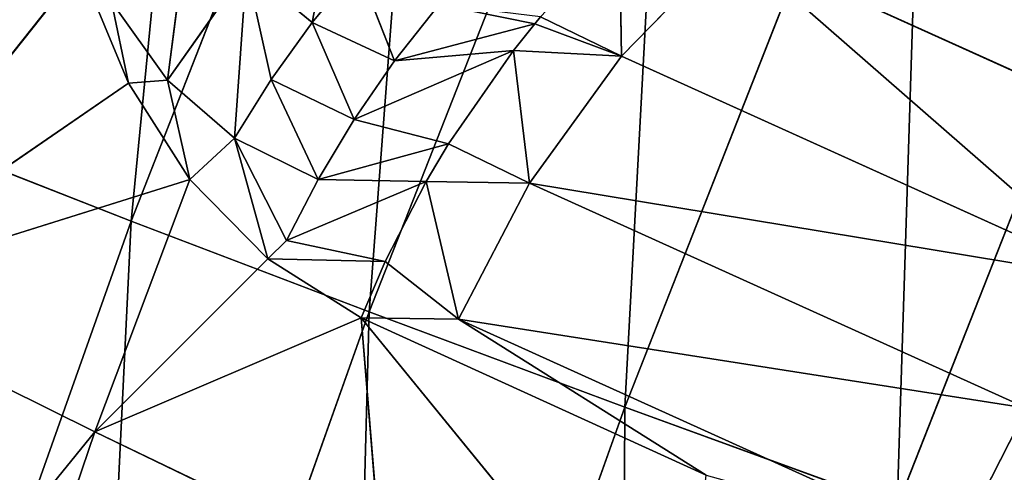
# Model space of a CAD drawing. Extents: x 0 to 500, y 0 to 390.
# Tile 283 of 656: x 20.76 to 26.85, y 273.69 to 276.49. Entities that reach past the tile are written whole.
import ezdxf

# ---------------------------------------------------------------- set-up
doc = ezdxf.new("R2010")
doc.units = 0
doc.header["$LTSCALE"] = 25.4
doc.layers.get('0').update_dxf_attribs({"linetype": 'CONTINUOUS'})

# ---------------------------------------------------------------- blocks, each defined once
blk = doc.blocks.new('ATLANTA505_-_S_STL')
at = {"color": 0}
for p, q in [((17.9819, 111.7776, 120.0937), (21.3774, 107.7748, 115.9127)), ((17.9819, 111.7776, 120.0937), (21.3774, 107.7748, 115.9127)), ((19.6756, 111.7885, 115.0682), (21.2875, 110.0265, 113.0378)), ((21.9647, 107.7407, 114.3504), (19.6756, 111.7885, 115.0682)), ((19.6756, 111.7885, 115.0682), (21.3774, 107.7748, 115.9127)), ((21.9647, 107.7407, 114.3504), (19.6756, 111.7885, 115.0682)), ((21.5847, 108.9112, 113.7541), (19.6756, 111.7885, 115.0682)), ((21.5847, 108.9112, 113.7541), (19.6756, 111.7885, 115.0682)), ((19.6756, 111.7885, 115.0682), (21.2875, 110.0265, 113.0378)), ((19.6756, 111.7885, 115.0682), (21.3774, 107.7748, 115.9127)), ((21.2875, 110.0265, 113.0378), (21.5847, 108.9112, 113.7541)), ((21.2875, 110.0265, 113.0378), (21.5847, 108.9112, 113.7541)), ((21.8252, 108.4684, 113.7351), (21.4786, 109.4928, 113.2519)), ((21.4786, 109.4928, 113.2519), (21.5847, 108.9112, 113.7541)), ((21.4786, 109.4928, 113.2519), (21.5847, 108.9112, 113.7541)), ((21.8252, 108.4684, 113.7351), (21.4786, 109.4928, 113.2519)), ((21.8252, 108.4684, 113.7351), (21.9734, 109.1952, 112.5976)), ((21.8252, 108.4684, 113.7351), (21.9734, 109.1952, 112.5976)), ((21.8252, 108.4684, 113.7351), (21.5847, 108.9112, 113.7541)), ((21.5847, 108.9112, 113.7541), (21.9647, 107.7407, 114.3504)), ((21.8252, 108.4684, 113.7351), (21.5847, 108.9112, 113.7541)), ((21.5847, 108.9112, 113.7541), (21.9647, 107.7407, 114.3504)), ((22.24, 107.4257, 114.0944), (21.8252, 108.4684, 113.7351)), ((21.8252, 108.4684, 113.7351), (21.9647, 107.7407, 114.3504)), ((21.8252, 108.4684, 113.7351), (21.9647, 107.7407, 114.3504)), ((21.8252, 108.4684, 113.7351), (22.3135, 108.2521, 113.0448)), ((21.8252, 108.4684, 113.7351), (22.3135, 108.2521, 113.0448)), ((22.24, 107.4257, 114.0944), (21.8252, 108.4684, 113.7351)), ((22.24, 107.4257, 114.0944), (22.3135, 108.2521, 113.0448)), ((22.24, 107.4257, 114.0944), (22.3135, 108.2521, 113.0448)), ((22.7208, 107.2918, 113.3785), (22.3135, 108.2521, 113.0448)), ((22.3135, 108.2521, 113.0448), (22.4665, 107.3519, 113.7321)), ((22.3135, 108.2521, 113.0448), (22.4665, 107.3519, 113.7321)), ((22.7208, 107.2918, 113.3785), (22.3135, 108.2521, 113.0448)), ((22.7208, 107.2918, 113.3785), (22.91, 108.0942, 112.4003)), ((22.7208, 107.2918, 113.3785), (22.91, 108.0942, 112.4003)), ((19.6875, 107.7601, 120.8905), (21.3774, 107.7748, 115.9127)), ((19.6875, 107.7601, 120.8905), (21.3774, 107.7748, 115.9127)), ((22.4458, 106.471, 114.8423), (21.3774, 107.7748, 115.9127)), ((21.3774, 107.7748, 115.9127), (23.1505, 103.843, 116.7661)), ((22.4458, 106.471, 114.8423), (21.3774, 107.7748, 115.9127)), ((21.9647, 107.7407, 114.3504), (21.3774, 107.7748, 115.9127)), ((21.9647, 107.7407, 114.3504), (21.3774, 107.7748, 115.9127)), ((21.3774, 107.7748, 115.9127), (23.1505, 103.843, 116.7661)), ((21.9647, 107.7407, 114.3504), (22.4458, 106.471, 114.8423)), ((21.9647, 107.7407, 114.3504), (22.4458, 106.471, 114.8423)), ((22.4458, 106.471, 114.8423), (22.24, 107.4257, 114.0944)), ((22.24, 107.4257, 114.0944), (22.4665, 107.3519, 113.7321)), ((22.5617, 106.3376, 114.727), (22.24, 107.4257, 114.0944)), ((22.4458, 106.471, 114.8423), (22.24, 107.4257, 114.0944)), ((22.5617, 106.3376, 114.727), (22.24, 107.4257, 114.0944)), ((22.7562, 106.2946, 114.3496), (22.24, 107.4257, 114.0944)), ((22.7562, 106.2946, 114.3496), (22.24, 107.4257, 114.0944)), ((22.24, 107.4257, 114.0944), (22.4665, 107.3519, 113.7321)), ((22.4665, 107.3519, 113.7321), (22.7208, 107.2918, 113.3785)), ((22.7562, 106.2946, 114.3496), (22.4665, 107.3519, 113.7321)), ((22.7562, 106.2946, 114.3496), (22.4665, 107.3519, 113.7321)), ((22.9787, 106.265, 113.9785), (22.4665, 107.3519, 113.7321)), ((22.9787, 106.265, 113.9785), (22.4665, 107.3519, 113.7321)), ((22.4665, 107.3519, 113.7321), (22.7208, 107.2918, 113.3785)), ((22.7208, 107.2918, 113.3785), (23.002, 107.2467, 113.0371)), ((22.9787, 106.265, 113.9785), (22.7208, 107.2918, 113.3785)), ((22.9787, 106.265, 113.9785), (22.7208, 107.2918, 113.3785)), ((23.2285, 106.2497, 113.6171), (22.7208, 107.2918, 113.3785)), ((23.2285, 106.2497, 113.6171), (22.7208, 107.2918, 113.3785)), ((22.7208, 107.2918, 113.3785), (23.002, 107.2467, 113.0371)), ((23.2285, 106.2497, 113.6171), (23.002, 107.2467, 113.0371)), ((23.2285, 106.2497, 113.6171), (23.002, 107.2467, 113.0371)), ((23.1721, 105.1231, 114.8576), (22.4458, 106.471, 114.8423)), ((22.4458, 106.471, 114.8423), (23.0231, 105.133, 115.2065)), ((23.1721, 105.1231, 114.8576), (22.4458, 106.471, 114.8423)), ((22.5617, 106.3376, 114.727), (22.4458, 106.471, 114.8423)), ((22.5617, 106.3376, 114.727), (22.4458, 106.471, 114.8423)), ((22.4458, 106.471, 114.8423), (23.0231, 105.133, 115.2065)), ((22.7562, 106.2946, 114.3496), (22.5617, 106.3376, 114.727)), ((22.5617, 106.3376, 114.727), (23.4246, 105.1282, 114.3638)), ((22.5617, 106.3376, 114.727), (23.4246, 105.1282, 114.3638)), ((22.5617, 106.3376, 114.727), (23.1721, 105.1231, 114.8576)), ((22.5617, 106.3376, 114.727), (23.1721, 105.1231, 114.8576)), ((22.7562, 106.2946, 114.3496), (22.5617, 106.3376, 114.727)), ((22.9787, 106.265, 113.9785), (22.7562, 106.2946, 114.3496)), ((22.7562, 106.2946, 114.3496), (23.5626, 105.1391, 114.1305)), ((22.7562, 106.2946, 114.3496), (23.5626, 105.1391, 114.1305)), ((22.7562, 106.2946, 114.3496), (23.4246, 105.1282, 114.3638)), ((22.7562, 106.2946, 114.3496), (23.4246, 105.1282, 114.3638)), ((22.9787, 106.265, 113.9785), (22.7562, 106.2946, 114.3496)), ((23.2285, 106.2497, 113.6171), (22.9787, 106.265, 113.9785)), ((22.9787, 106.265, 113.9785), (23.9639, 105.1932, 113.5527)), ((22.9787, 106.265, 113.9785), (23.9639, 105.1932, 113.5527)), ((22.9787, 106.265, 113.9785), (23.5626, 105.1391, 114.1305)), ((22.9787, 106.265, 113.9785), (23.5626, 105.1391, 114.1305)), ((23.2285, 106.2497, 113.6171), (22.9787, 106.265, 113.9785)), ((23.5046, 106.2493, 113.2687), (23.2285, 106.2497, 113.6171)), ((23.2285, 106.2497, 113.6171), (24.0963, 105.2167, 113.3877)), ((23.2285, 106.2497, 113.6171), (24.0963, 105.2167, 113.3877)), ((23.2285, 106.2497, 113.6171), (23.9639, 105.1932, 113.5527)), ((23.2285, 106.2497, 113.6171), (23.9639, 105.1932, 113.5527)), ((23.5046, 106.2493, 113.2687), (23.2285, 106.2497, 113.6171)), ((23.5046, 106.2493, 113.2687), (24.0963, 105.2167, 113.3877)), ((23.5046, 106.2493, 113.2687), (24.0963, 105.2167, 113.3877)), ((24.6322, 104.1354, 113.5869), (24.6209, 105.3304, 112.8256)), ((24.6322, 104.1354, 113.5869), (24.6209, 105.3304, 112.8256)), ((23.9639, 105.1932, 113.5527), (23.5626, 105.1391, 114.1305)), ((23.9639, 105.1932, 113.5527), (23.5626, 105.1391, 114.1305)), ((24.0963, 105.2167, 113.3877), (23.9639, 105.1932, 113.5527)), ((24.0963, 105.2167, 113.3877), (23.9639, 105.1932, 113.5527)), ((24.0645, 104.047, 114.3735), (23.9639, 105.1932, 113.5527)), ((23.9639, 105.1932, 113.5527), (24.6322, 104.1354, 113.5869)), ((24.0645, 104.047, 114.3735), (23.9639, 105.1932, 113.5527)), ((23.9639, 105.1932, 113.5527), (24.6322, 104.1354, 113.5869)), ((24.1322, 105.2235, 113.3448), (24.0963, 105.2167, 113.3877)), ((24.1322, 105.2235, 113.3448), (24.0963, 105.2167, 113.3877)), ((24.0963, 105.2167, 113.3877), (24.6322, 104.1354, 113.5869)), ((24.0963, 105.2167, 113.3877), (24.6322, 104.1354, 113.5869)), ((24.1322, 105.2235, 113.3448), (24.6322, 104.1354, 113.5869)), ((24.1322, 105.2235, 113.3448), (24.6322, 104.1354, 113.5869)), ((23.1721, 105.1231, 114.8576), (23.0231, 105.133, 115.2065)), ((23.0231, 105.133, 115.2065), (23.6247, 104.03, 115.214)), ((23.0231, 105.133, 115.2065), (23.6247, 104.03, 115.214)), ((23.0231, 105.133, 115.2065), (25.1548, 100.6518, 116.1808)), ((23.1721, 105.1231, 114.8576), (23.0231, 105.133, 115.2065)), ((23.1505, 103.843, 116.7661), (23.0231, 105.133, 115.2065)), ((23.1505, 103.843, 116.7661), (23.0231, 105.133, 115.2065)), ((24.9983, 99.9969, 117.6289), (23.0231, 105.133, 115.2065)), ((24.9983, 99.9969, 117.6289), (23.0231, 105.133, 115.2065)), ((23.0231, 105.133, 115.2065), (25.1548, 100.6518, 116.1808)), ((23.4246, 105.1282, 114.3638), (23.1721, 105.1231, 114.8576)), ((23.4246, 105.1282, 114.3638), (23.1721, 105.1231, 114.8576)), ((23.1721, 105.1231, 114.8576), (23.6247, 104.03, 115.214)), ((23.1721, 105.1231, 114.8576), (23.6247, 104.03, 115.214)), ((23.5626, 105.1391, 114.1305), (23.4246, 105.1282, 114.3638)), ((23.5626, 105.1391, 114.1305), (23.4246, 105.1282, 114.3638)), ((23.6247, 104.03, 115.214), (23.4246, 105.1282, 114.3638)), ((23.4246, 105.1282, 114.3638), (24.0645, 104.047, 114.3735)), ((23.6247, 104.03, 115.214), (23.4246, 105.1282, 114.3638)), ((23.4246, 105.1282, 114.3638), (24.0645, 104.047, 114.3735)), ((23.5626, 105.1391, 114.1305), (24.0645, 104.047, 114.3735)), ((23.5626, 105.1391, 114.1305), (24.0645, 104.047, 114.3735)), ((24.6322, 104.1354, 113.5869), (25.3125, 104.2959, 112.8897)), ((24.6322, 104.1354, 113.5869), (25.3125, 104.2959, 112.8897)), ((28.3593, 98.0961, 114.2693), (25.3125, 104.2959, 112.8897)), ((28.3593, 98.0961, 114.2693), (25.3125, 104.2959, 112.8897)), ((24.0645, 104.047, 114.3735), (24.6322, 104.1354, 113.5869)), ((24.0645, 104.047, 114.3735), (24.6322, 104.1354, 113.5869)), ((24.6322, 104.1354, 113.5869), (27.6935, 97.906, 114.9731)), ((24.6322, 104.1354, 113.5869), (27.6935, 97.906, 114.9731)), ((23.6247, 104.03, 115.214), (24.0645, 104.047, 114.3735)), ((23.6247, 104.03, 115.214), (24.0645, 104.047, 114.3735)), ((23.6247, 104.03, 115.214), (25.1548, 100.6518, 116.1808)), ((26.7075, 97.7568, 116.6099), (23.6247, 104.03, 115.214)), ((23.6247, 104.03, 115.214), (25.1548, 100.6518, 116.1808)), ((26.7075, 97.7568, 116.6099), (23.6247, 104.03, 115.214)), ((27.1379, 97.7929, 115.7652), (24.0645, 104.047, 114.3735)), ((27.1379, 97.7929, 115.7652), (24.0645, 104.047, 114.3735)), ((26.7075, 97.7568, 116.6099), (27.1379, 97.7929, 115.7652)), ((26.7075, 97.7568, 116.6099), (27.1379, 97.7929, 115.7652)), ((20.2364, 50.8967, 114.0727), (21.6011, 43.5292, 114.6084)), ((20.2364, 50.8967, 114.0727), (21.6011, 43.5292, 114.6084)), ((19.8553, 43.5336, 119.5265), (21.6011, 43.5292, 114.6084)), ((19.8553, 43.5336, 119.5265), (21.6011, 43.5292, 114.6084)), ((21.6011, 43.5292, 114.6084), (23.0731, 36.1898, 115.1703)), ((21.6011, 43.5292, 114.6084), (23.0731, 36.1898, 115.1703)), ((21.6011, 43.5292, 114.6084), (23.4777, 43.5251, 109.8183)), ((21.6011, 43.5292, 114.6084), (23.4777, 43.5251, 109.8183)), ((23.0731, 36.1898, 115.1703), (21.3377, 36.1942, 120.0512)), ((23.0731, 36.1898, 115.1703), (21.3377, 36.1942, 120.0512)), ((24.9386, 36.1857, 110.4168), (23.0731, 36.1898, 115.1703)), ((23.0731, 36.1898, 115.1703), (24.6519, 28.8812, 115.7584)), ((23.0731, 36.1898, 115.1703), (24.6519, 28.8812, 115.7584)), ((24.9386, 36.1857, 110.4168), (23.0731, 36.1898, 115.1703)), ((22.9282, 28.8854, 120.6001), (24.6519, 28.8812, 115.7584)), ((22.9282, 28.8854, 120.6001), (24.6519, 28.8812, 115.7584)), ((24.6519, 28.8812, 115.7584), (26.3369, 21.6063, 116.3725)), ((24.6519, 28.8812, 115.7584), (26.3369, 21.6063, 116.3725)), ((24.6519, 28.8812, 115.7584), (26.5048, 28.8774, 111.0436)), ((24.6519, 28.8812, 115.7584), (26.5048, 28.8774, 111.0436)), ((28.1758, 21.603, 111.6984), (26.3369, 21.6063, 116.3725)), ((28.1758, 21.603, 111.6984), (26.3369, 21.6063, 116.3725))]:
    blk.add_line(p, q, dxfattribs=at)
mesh = blk.add_polyface(dxfattribs=at)
corners = [(20.9366, 112.8503, 110.2925), (18.042, 115.88, 114.2318), (20.9633, 111.9977, 111.306), (19.8694, 115.8864, 109.2959)]
mesh.append_faces([[corners[k] for k in face] for face in [(0, 1, 2), (1, 0, 3)]], dxfattribs={"vtx0": -1, "color": 0})
mesh = blk.add_polyface(dxfattribs=at)
corners = [(18.042, 115.88, 114.2318), (19.6756, 111.7885, 115.0682), (20.9633, 111.9977, 111.306)]
mesh.append_faces([[corners[k] for k in face] for face in [(0, 1, 2)]], dxfattribs={"color": 0})
mesh = blk.add_polyface(dxfattribs=at)
corners = [(20.9633, 111.9977, 111.306), (19.6756, 111.7885, 115.0682), (21.0802, 111.0583, 112.219)]
mesh.append_faces([[corners[k] for k in face] for face in [(0, 1, 2)]], dxfattribs={"color": 0})
mesh = blk.add_polyface(dxfattribs=at)
corners = [(19.6756, 111.7885, 115.0682), (17.9819, 111.7776, 120.0937), (21.3774, 107.7748, 115.9127)]
mesh.append_faces([[corners[k] for k in face] for face in [(0, 1, 2)]], dxfattribs={"color": 0})
mesh = blk.add_polyface(dxfattribs=at)
corners = [(17.9819, 111.7776, 120.0937), (19.6875, 107.7601, 120.8905), (21.3774, 107.7748, 115.9127)]
mesh.append_faces([[corners[k] for k in face] for face in [(0, 1, 2)]], dxfattribs={"color": 0})
mesh = blk.add_polyface(dxfattribs=at)
corners = [(19.6756, 111.7885, 115.0682), (21.2875, 110.0265, 113.0378), (21.0802, 111.0583, 112.219)]
mesh.append_faces([[corners[k] for k in face] for face in [(0, 1, 2)]], dxfattribs={"color": 0})
mesh = blk.add_polyface(dxfattribs=at)
corners = [(19.6756, 111.7885, 115.0682), (21.3774, 107.7748, 115.9127), (21.9647, 107.7407, 114.3504)]
mesh.append_faces([[corners[k] for k in face] for face in [(0, 1, 2)]], dxfattribs={"color": 0})
mesh = blk.add_polyface(dxfattribs=at)
corners = [(19.6756, 111.7885, 115.0682), (21.9647, 107.7407, 114.3504), (21.5847, 108.9112, 113.7541)]
mesh.append_faces([[corners[k] for k in face] for face in [(0, 1, 2)]], dxfattribs={"color": 0})
mesh = blk.add_polyface(dxfattribs=at)
corners = [(19.6756, 111.7885, 115.0682), (21.5847, 108.9112, 113.7541), (21.2875, 110.0265, 113.0378)]
mesh.append_faces([[corners[k] for k in face] for face in [(0, 1, 2)]], dxfattribs={"color": 0})
mesh = blk.add_polyface(dxfattribs=at)
corners = [(21.2875, 110.0265, 113.0378), (21.5847, 108.9112, 113.7541), (21.4786, 109.4928, 113.2519)]
mesh.append_faces([[corners[k] for k in face] for face in [(0, 1, 2)]], dxfattribs={"color": 0})
mesh = blk.add_polyface(dxfattribs=at)
corners = [(21.4786, 109.4928, 113.2519), (21.5847, 108.9112, 113.7541), (21.8252, 108.4684, 113.7351)]
mesh.append_faces([[corners[k] for k in face] for face in [(0, 1, 2)]], dxfattribs={"color": 0})
mesh = blk.add_polyface(dxfattribs=at)
corners = [(21.4786, 109.4928, 113.2519), (21.8252, 108.4684, 113.7351), (21.9734, 109.1952, 112.5976)]
mesh.append_faces([[corners[k] for k in face] for face in [(0, 1, 2)]], dxfattribs={"color": 0})
mesh = blk.add_polyface(dxfattribs=at)
corners = [(21.9734, 109.1952, 112.5976), (21.8252, 108.4684, 113.7351), (22.3135, 108.2521, 113.0448)]
mesh.append_faces([[corners[k] for k in face] for face in [(0, 1, 2)]], dxfattribs={"color": 0})
mesh = blk.add_polyface(dxfattribs=at)
corners = [(21.5847, 108.9112, 113.7541), (21.9647, 107.7407, 114.3504), (21.8252, 108.4684, 113.7351)]
mesh.append_faces([[corners[k] for k in face] for face in [(0, 1, 2)]], dxfattribs={"color": 0})
mesh = blk.add_polyface(dxfattribs=at)
corners = [(22.24, 107.4257, 114.0944), (21.9647, 107.7407, 114.3504), (22.4458, 106.471, 114.8423), (21.8252, 108.4684, 113.7351)]
mesh.append_faces([[corners[k] for k in face] for face in [(0, 1, 2), (1, 0, 3)]], dxfattribs={"vtx0": -1, "color": 0})
mesh = blk.add_polyface(dxfattribs=at)
corners = [(21.8252, 108.4684, 113.7351), (22.24, 107.4257, 114.0944), (22.3135, 108.2521, 113.0448)]
mesh.append_faces([[corners[k] for k in face] for face in [(0, 1, 2)]], dxfattribs={"color": 0})
mesh = blk.add_polyface(dxfattribs=at)
corners = [(22.3135, 108.2521, 113.0448), (22.24, 107.4257, 114.0944), (22.4665, 107.3519, 113.7321)]
mesh.append_faces([[corners[k] for k in face] for face in [(0, 1, 2)]], dxfattribs={"color": 0})
mesh = blk.add_polyface(dxfattribs=at)
corners = [(22.3135, 108.2521, 113.0448), (22.4665, 107.3519, 113.7321), (22.7208, 107.2918, 113.3785)]
mesh.append_faces([[corners[k] for k in face] for face in [(0, 1, 2)]], dxfattribs={"color": 0})
mesh = blk.add_polyface(dxfattribs=at)
corners = [(22.3135, 108.2521, 113.0448), (22.7208, 107.2918, 113.3785), (22.91, 108.0942, 112.4003)]
mesh.append_faces([[corners[k] for k in face] for face in [(0, 1, 2)]], dxfattribs={"color": 0})
mesh = blk.add_polyface(dxfattribs=at)
corners = [(22.91, 108.0942, 112.4003), (22.7208, 107.2918, 113.3785), (23.002, 107.2467, 113.0371)]
mesh.append_faces([[corners[k] for k in face] for face in [(0, 1, 2)]], dxfattribs={"color": 0})
mesh = blk.add_polyface(dxfattribs=at)
corners = [(21.3774, 107.7748, 115.9127), (19.6875, 107.7601, 120.8905), (23.1505, 103.843, 116.7661)]
mesh.append_faces([[corners[k] for k in face] for face in [(0, 1, 2)]], dxfattribs={"color": 0})
mesh = blk.add_polyface(dxfattribs=at)
corners = [(23.0231, 105.133, 115.2065), (21.3774, 107.7748, 115.9127), (23.1505, 103.843, 116.7661), (22.4458, 106.471, 114.8423)]
mesh.append_faces([[corners[k] for k in face] for face in [(0, 1, 2), (1, 0, 3)]], dxfattribs={"vtx0": -1, "color": 0})
mesh = blk.add_polyface(dxfattribs=at)
corners = [(21.3774, 107.7748, 115.9127), (22.4458, 106.471, 114.8423), (21.9647, 107.7407, 114.3504)]
mesh.append_faces([[corners[k] for k in face] for face in [(0, 1, 2)]], dxfattribs={"color": 0})
mesh = blk.add_polyface(dxfattribs=at)
corners = [(22.24, 107.4257, 114.0944), (22.4458, 106.471, 114.8423), (22.5617, 106.3376, 114.727)]
mesh.append_faces([[corners[k] for k in face] for face in [(0, 1, 2)]], dxfattribs={"color": 0})
mesh = blk.add_polyface(dxfattribs=at)
corners = [(22.24, 107.4257, 114.0944), (22.5617, 106.3376, 114.727), (22.7562, 106.2946, 114.3496)]
mesh.append_faces([[corners[k] for k in face] for face in [(0, 1, 2)]], dxfattribs={"color": 0})
mesh = blk.add_polyface(dxfattribs=at)
corners = [(22.24, 107.4257, 114.0944), (22.7562, 106.2946, 114.3496), (22.4665, 107.3519, 113.7321)]
mesh.append_faces([[corners[k] for k in face] for face in [(0, 1, 2)]], dxfattribs={"color": 0})
mesh = blk.add_polyface(dxfattribs=at)
corners = [(22.4665, 107.3519, 113.7321), (22.7562, 106.2946, 114.3496), (22.9787, 106.265, 113.9785)]
mesh.append_faces([[corners[k] for k in face] for face in [(0, 1, 2)]], dxfattribs={"color": 0})
mesh = blk.add_polyface(dxfattribs=at)
corners = [(22.4665, 107.3519, 113.7321), (22.9787, 106.265, 113.9785), (22.7208, 107.2918, 113.3785)]
mesh.append_faces([[corners[k] for k in face] for face in [(0, 1, 2)]], dxfattribs={"color": 0})
mesh = blk.add_polyface(dxfattribs=at)
corners = [(22.7208, 107.2918, 113.3785), (22.9787, 106.265, 113.9785), (23.2285, 106.2497, 113.6171)]
mesh.append_faces([[corners[k] for k in face] for face in [(0, 1, 2)]], dxfattribs={"color": 0})
mesh = blk.add_polyface(dxfattribs=at)
corners = [(22.7208, 107.2918, 113.3785), (23.2285, 106.2497, 113.6171), (23.002, 107.2467, 113.0371)]
mesh.append_faces([[corners[k] for k in face] for face in [(0, 1, 2)]], dxfattribs={"color": 0})
mesh = blk.add_polyface(dxfattribs=at)
corners = [(23.002, 107.2467, 113.0371), (23.2285, 106.2497, 113.6171), (23.5046, 106.2493, 113.2687)]
mesh.append_faces([[corners[k] for k in face] for face in [(0, 1, 2)]], dxfattribs={"color": 0})
mesh = blk.add_polyface(dxfattribs=at)
corners = [(22.4458, 106.471, 114.8423), (23.0231, 105.133, 115.2065), (23.1721, 105.1231, 114.8576)]
mesh.append_faces([[corners[k] for k in face] for face in [(0, 1, 2)]], dxfattribs={"color": 0})
mesh = blk.add_polyface(dxfattribs=at)
corners = [(22.4458, 106.471, 114.8423), (23.1721, 105.1231, 114.8576), (22.5617, 106.3376, 114.727)]
mesh.append_faces([[corners[k] for k in face] for face in [(0, 1, 2)]], dxfattribs={"color": 0})
mesh = blk.add_polyface(dxfattribs=at)
corners = [(22.5617, 106.3376, 114.727), (23.4246, 105.1282, 114.3638), (22.7562, 106.2946, 114.3496)]
mesh.append_faces([[corners[k] for k in face] for face in [(0, 1, 2)]], dxfattribs={"color": 0})
mesh = blk.add_polyface(dxfattribs=at)
corners = [(22.5617, 106.3376, 114.727), (23.1721, 105.1231, 114.8576), (23.4246, 105.1282, 114.3638)]
mesh.append_faces([[corners[k] for k in face] for face in [(0, 1, 2)]], dxfattribs={"color": 0})
mesh = blk.add_polyface(dxfattribs=at)
corners = [(22.7562, 106.2946, 114.3496), (23.5626, 105.1391, 114.1305), (22.9787, 106.265, 113.9785)]
mesh.append_faces([[corners[k] for k in face] for face in [(0, 1, 2)]], dxfattribs={"color": 0})
mesh = blk.add_polyface(dxfattribs=at)
corners = [(22.7562, 106.2946, 114.3496), (23.4246, 105.1282, 114.3638), (23.5626, 105.1391, 114.1305)]
mesh.append_faces([[corners[k] for k in face] for face in [(0, 1, 2)]], dxfattribs={"color": 0})
mesh = blk.add_polyface(dxfattribs=at)
corners = [(22.9787, 106.265, 113.9785), (23.9639, 105.1932, 113.5527), (23.2285, 106.2497, 113.6171)]
mesh.append_faces([[corners[k] for k in face] for face in [(0, 1, 2)]], dxfattribs={"color": 0})
mesh = blk.add_polyface(dxfattribs=at)
corners = [(22.9787, 106.265, 113.9785), (23.5626, 105.1391, 114.1305), (23.9639, 105.1932, 113.5527)]
mesh.append_faces([[corners[k] for k in face] for face in [(0, 1, 2)]], dxfattribs={"color": 0})
mesh = blk.add_polyface(dxfattribs=at)
corners = [(23.2285, 106.2497, 113.6171), (24.0963, 105.2167, 113.3877), (23.5046, 106.2493, 113.2687)]
mesh.append_faces([[corners[k] for k in face] for face in [(0, 1, 2)]], dxfattribs={"color": 0})
mesh = blk.add_polyface(dxfattribs=at)
corners = [(23.2285, 106.2497, 113.6171), (23.9639, 105.1932, 113.5527), (24.0963, 105.2167, 113.3877)]
mesh.append_faces([[corners[k] for k in face] for face in [(0, 1, 2)]], dxfattribs={"color": 0})
mesh = blk.add_polyface(dxfattribs=at)
corners = [(23.5046, 106.2493, 113.2687), (24.0963, 105.2167, 113.3877), (24.1322, 105.2235, 113.3448)]
mesh.append_faces([[corners[k] for k in face] for face in [(0, 1, 2)]], dxfattribs={"color": 0})
mesh = blk.add_polyface(dxfattribs=at)
corners = [(25.3125, 104.2959, 112.8897), (26.0801, 104.5235, 112.312), (25.0454, 105.4413, 112.456), (28.3593, 98.0961, 114.2693), (29.1105, 98.357, 113.6842)]
mesh.append_faces([[corners[k] for k in face] for face in [(0, 1, 2), (1, 3, 4)]], dxfattribs={"vtx0": -1, "color": 0})
mesh.append_faces([[corners[k] for k in face] for face in [(1, 0, 3)]], dxfattribs={"vtx0": -1, "vtx2": -1, "color": 0})
mesh = blk.add_polyface(dxfattribs=at)
corners = [(24.6322, 104.1354, 113.5869), (24.6209, 105.3304, 112.8256), (24.1322, 105.2235, 113.3448)]
mesh.append_faces([[corners[k] for k in face] for face in [(0, 1, 2)]], dxfattribs={"color": 0})
mesh = blk.add_polyface(dxfattribs=at)
corners = [(25.3125, 104.2959, 112.8897), (24.6209, 105.3304, 112.8256), (24.6322, 104.1354, 113.5869)]
mesh.append_faces([[corners[k] for k in face] for face in [(0, 1, 2)]], dxfattribs={"color": 0})
mesh = blk.add_polyface(dxfattribs=at)
corners = [(23.9639, 105.1932, 113.5527), (23.5626, 105.1391, 114.1305), (24.0645, 104.047, 114.3735)]
mesh.append_faces([[corners[k] for k in face] for face in [(0, 1, 2)]], dxfattribs={"color": 0})
mesh = blk.add_polyface(dxfattribs=at)
corners = [(24.0963, 105.2167, 113.3877), (23.9639, 105.1932, 113.5527), (24.6322, 104.1354, 113.5869)]
mesh.append_faces([[corners[k] for k in face] for face in [(0, 1, 2)]], dxfattribs={"color": 0})
mesh = blk.add_polyface(dxfattribs=at)
corners = [(23.9639, 105.1932, 113.5527), (24.0645, 104.047, 114.3735), (24.6322, 104.1354, 113.5869)]
mesh.append_faces([[corners[k] for k in face] for face in [(0, 1, 2)]], dxfattribs={"color": 0})
mesh = blk.add_polyface(dxfattribs=at)
corners = [(24.1322, 105.2235, 113.3448), (24.0963, 105.2167, 113.3877), (24.6322, 104.1354, 113.5869)]
mesh.append_faces([[corners[k] for k in face] for face in [(0, 1, 2)]], dxfattribs={"color": 0})
mesh = blk.add_polyface(dxfattribs=at)
corners = [(23.0231, 105.133, 115.2065), (23.6247, 104.03, 115.214), (23.1721, 105.1231, 114.8576)]
mesh.append_faces([[corners[k] for k in face] for face in [(0, 1, 2)]], dxfattribs={"color": 0})
mesh = blk.add_polyface(dxfattribs=at)
corners = [(23.0231, 105.133, 115.2065), (25.1548, 100.6518, 116.1808), (23.6247, 104.03, 115.214)]
mesh.append_faces([[corners[k] for k in face] for face in [(0, 1, 2)]], dxfattribs={"color": 0})
mesh = blk.add_polyface(dxfattribs=at)
corners = [(23.0231, 105.133, 115.2065), (23.1505, 103.843, 116.7661), (24.9983, 99.9969, 117.6289)]
mesh.append_faces([[corners[k] for k in face] for face in [(0, 1, 2)]], dxfattribs={"color": 0})
mesh = blk.add_polyface(dxfattribs=at)
corners = [(23.0231, 105.133, 115.2065), (24.9983, 99.9969, 117.6289), (25.1548, 100.6518, 116.1808)]
mesh.append_faces([[corners[k] for k in face] for face in [(0, 1, 2)]], dxfattribs={"color": 0})
mesh = blk.add_polyface(dxfattribs=at)
corners = [(23.4246, 105.1282, 114.3638), (23.1721, 105.1231, 114.8576), (23.6247, 104.03, 115.214)]
mesh.append_faces([[corners[k] for k in face] for face in [(0, 1, 2)]], dxfattribs={"color": 0})
mesh = blk.add_polyface(dxfattribs=at)
corners = [(23.5626, 105.1391, 114.1305), (23.4246, 105.1282, 114.3638), (24.0645, 104.047, 114.3735)]
mesh.append_faces([[corners[k] for k in face] for face in [(0, 1, 2)]], dxfattribs={"color": 0})
mesh = blk.add_polyface(dxfattribs=at)
corners = [(23.4246, 105.1282, 114.3638), (23.6247, 104.03, 115.214), (24.0645, 104.047, 114.3735)]
mesh.append_faces([[corners[k] for k in face] for face in [(0, 1, 2)]], dxfattribs={"color": 0})
mesh = blk.add_polyface(dxfattribs=at)
corners = [(29.1105, 98.357, 113.6842), (26.9026, 104.8078, 111.8744), (26.0801, 104.5235, 112.312), (29.9155, 98.677, 113.2387)]
mesh.append_faces([[corners[k] for k in face] for face in [(0, 1, 2), (1, 0, 3)]], dxfattribs={"vtx0": -1, "color": 0})
mesh = blk.add_polyface(dxfattribs=at)
corners = [(27.6935, 97.906, 114.9731), (25.3125, 104.2959, 112.8897), (24.6322, 104.1354, 113.5869), (28.3593, 98.0961, 114.2693)]
mesh.append_faces([[corners[k] for k in face] for face in [(0, 1, 2), (1, 0, 3)]], dxfattribs={"vtx0": -1, "color": 0})
mesh = blk.add_polyface(dxfattribs=at)
corners = [(27.6935, 97.906, 114.9731), (24.0645, 104.047, 114.3735), (27.1379, 97.7929, 115.7652), (24.6322, 104.1354, 113.5869)]
mesh.append_faces([[corners[k] for k in face] for face in [(0, 1, 2), (1, 0, 3)]], dxfattribs={"vtx0": -1, "color": 0})
mesh = blk.add_polyface(dxfattribs=at)
corners = [(27.1379, 97.7929, 115.7652), (23.6247, 104.03, 115.214), (26.7075, 97.7568, 116.6099), (24.0645, 104.047, 114.3735)]
mesh.append_faces([[corners[k] for k in face] for face in [(0, 1, 2), (1, 0, 3)]], dxfattribs={"vtx0": -1, "color": 0})
mesh = blk.add_polyface(dxfattribs=at)
corners = [(23.6247, 104.03, 115.214), (25.1548, 100.6518, 116.1808), (26.7075, 97.7568, 116.6099)]
mesh.append_faces([[corners[k] for k in face] for face in [(0, 1, 2)]], dxfattribs={"color": 0})
mesh = blk.add_polyface(dxfattribs=at)
corners = [(30.348, 91.9753, 117.0598), (26.7075, 97.7568, 116.6099), (29.9287, 91.9191, 117.909), (27.1379, 97.7929, 115.7652)]
mesh.append_faces([[corners[k] for k in face] for face in [(0, 1, 2), (1, 0, 3)]], dxfattribs={"vtx0": -1, "color": 0})
mesh = blk.add_polyface(dxfattribs=at)
corners = [(20.2364, 50.8967, 114.0727), (20.8742, 58.2861, 108.7065), (22.1228, 50.8928, 109.2482), (18.9795, 58.2898, 113.5635)]
mesh.append_faces([[corners[k] for k in face] for face in [(0, 1, 2), (1, 0, 3)]], dxfattribs={"vtx0": -1, "color": 0})
mesh = blk.add_polyface(dxfattribs=at)
corners = [(19.8553, 43.5336, 119.5265), (20.2364, 50.8967, 114.0727), (21.6011, 43.5292, 114.6084), (18.4816, 50.9011, 119.0259)]
mesh.append_faces([[corners[k] for k in face] for face in [(0, 1, 2), (1, 0, 3)]], dxfattribs={"vtx0": -1, "color": 0})
mesh = blk.add_polyface(dxfattribs=at)
corners = [(21.6011, 43.5292, 114.6084), (22.1228, 50.8928, 109.2482), (23.4777, 43.5251, 109.8183), (20.2364, 50.8967, 114.0727)]
mesh.append_faces([[corners[k] for k in face] for face in [(0, 1, 2), (1, 0, 3)]], dxfattribs={"vtx0": -1, "color": 0})
mesh = blk.add_polyface(dxfattribs=at)
corners = [(21.3377, 36.1942, 120.0512), (21.6011, 43.5292, 114.6084), (23.0731, 36.1898, 115.1703), (19.8553, 43.5336, 119.5265)]
mesh.append_faces([[corners[k] for k in face] for face in [(0, 1, 2), (1, 0, 3)]], dxfattribs={"vtx0": -1, "color": 0})
mesh = blk.add_polyface(dxfattribs=at)
corners = [(23.0731, 36.1898, 115.1703), (23.4777, 43.5251, 109.8183), (24.9386, 36.1857, 110.4168), (21.6011, 43.5292, 114.6084)]
mesh.append_faces([[corners[k] for k in face] for face in [(0, 1, 2), (1, 0, 3)]], dxfattribs={"vtx0": -1, "color": 0})
mesh = blk.add_polyface(dxfattribs=at)
corners = [(22.9282, 28.8854, 120.6001), (23.0731, 36.1898, 115.1703), (24.6519, 28.8812, 115.7584), (21.3377, 36.1942, 120.0512)]
mesh.append_faces([[corners[k] for k in face] for face in [(0, 1, 2), (1, 0, 3)]], dxfattribs={"vtx0": -1, "color": 0})
mesh = blk.add_polyface(dxfattribs=at)
corners = [(24.6519, 28.8812, 115.7584), (24.9386, 36.1857, 110.4168), (26.5048, 28.8774, 111.0436), (23.0731, 36.1898, 115.1703)]
mesh.append_faces([[corners[k] for k in face] for face in [(0, 1, 2), (1, 0, 3)]], dxfattribs={"vtx0": -1, "color": 0})
mesh = blk.add_polyface(dxfattribs=at)
corners = [(24.6263, 21.6099, 121.173), (24.6519, 28.8812, 115.7584), (26.3369, 21.6063, 116.3725), (22.9282, 28.8854, 120.6001)]
mesh.append_faces([[corners[k] for k in face] for face in [(0, 1, 2), (1, 0, 3)]], dxfattribs={"vtx0": -1, "color": 0})
mesh = blk.add_polyface(dxfattribs=at)
corners = [(26.3369, 21.6063, 116.3725), (26.5048, 28.8774, 111.0436), (28.1758, 21.603, 111.6984), (24.6519, 28.8812, 115.7584)]
mesh.append_faces([[corners[k] for k in face] for face in [(0, 1, 2), (1, 0, 3)]], dxfattribs={"vtx0": -1, "color": 0})
mesh = blk.add_polyface(dxfattribs=at)
corners = [(28.1277, 14.3676, 117.0125), (28.1758, 21.603, 111.6984), (29.9511, 14.3651, 112.3811), (26.3369, 21.6063, 116.3725)]
mesh.append_faces([[corners[k] for k in face] for face in [(0, 1, 2), (1, 0, 3)]], dxfattribs={"vtx0": -1, "color": 0})

msp = doc.modelspace()

# ---------------------------------------------------------------- block references
at = {"color": 254, "extrusion": (0, -1, 1.11022e-16)}
msp.add_blockref('ATLANTA505_-_S_STL', (-0.1495, -0.01, -389.8516), dxfattribs=at)

doc.saveas('drawing.dxf')
